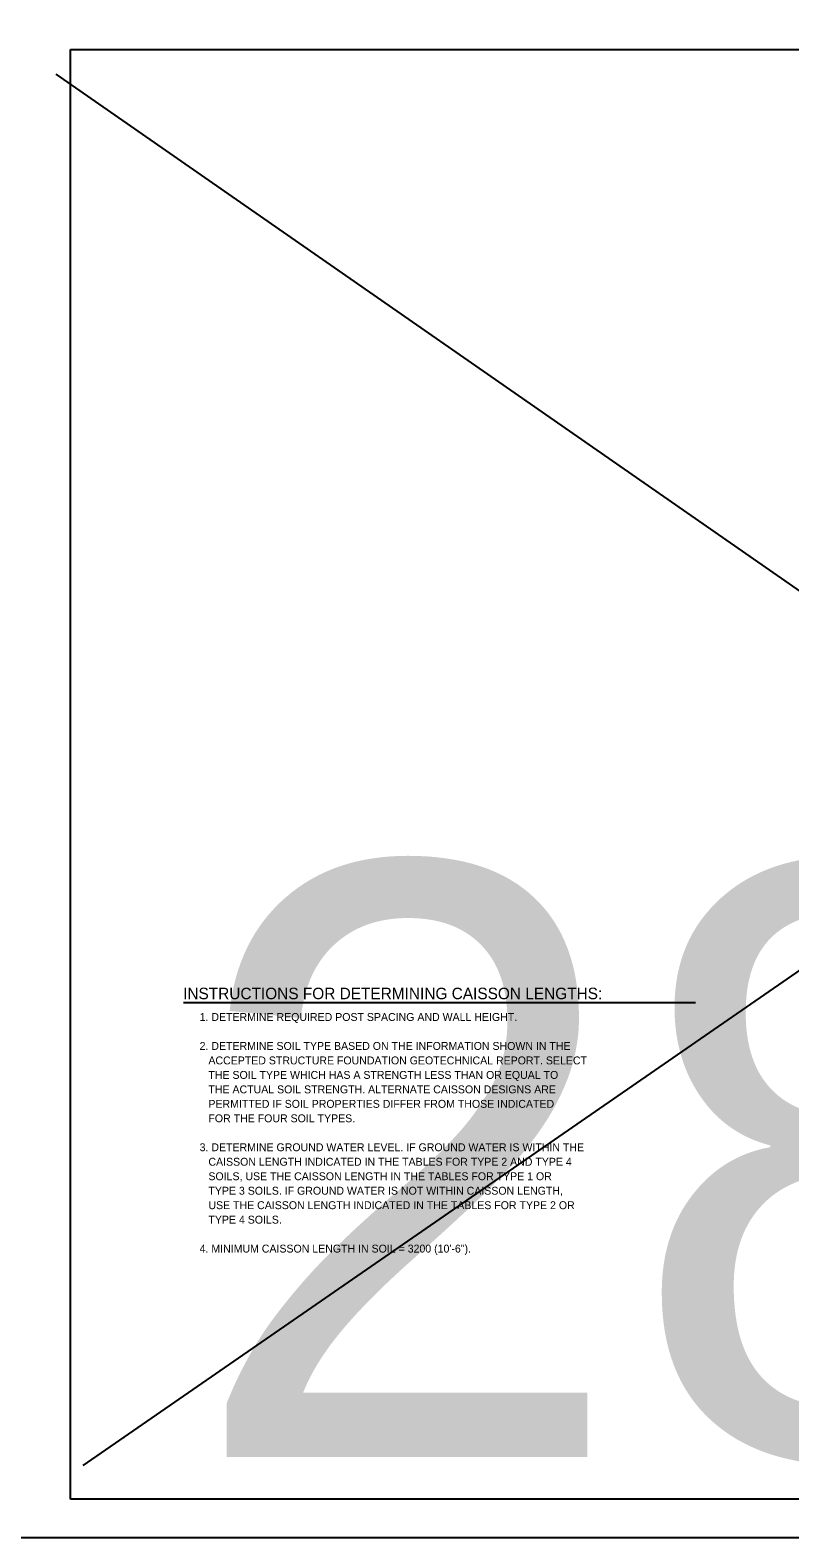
# Model space of a CAD drawing. Extents: x 3351 to 8430, y -3586 to 1457.
# Drawn here: x 4627 to 4922, y -3586 to -3000 of the extents above; entities that cross this region are included whole.
import ezdxf

# ---------------------------------------------------------------- set-up
doc = ezdxf.new("R2010")
doc.units = 0
for name, color, linetype in [('1', 7, 'Continuous'), ('2', 7, 'Continuous'), ('PLT-BNDY', 7, 'Continuous')]:
    doc.layers.add(name, color=color, linetype=linetype)

msp = doc.modelspace()

# ---------------------------------------------------------------- linework, layer by layer
at = {"layer": '1'}
for p, q in [((4636.65, -3016.93), (5425.08, -3565.42)), ((4647.23, -3558.13), (5432.26, -3015.32)), ((4686.28, -3378), (4885.36, -3378))]:
    msp.add_line(p, q, dxfattribs=at)
at = {"layer": '2'}
for p, q in [((4642.34, -3571.31), (4642.34, -3007.31)), ((4642.34, -3007.31), (5428.34, -3007.31)), ((5428.34, -3571.31), (4642.34, -3571.31))]:
    msp.add_line(p, q, dxfattribs=at)
at = {"layer": 'PLT-BNDY'}
msp.add_lwpolyline([(4602.34, -2992.31), (5443.34, -2992.31), (5443.34, -3586.31), (4602.34, -3586.31)], close=True, dxfattribs=at)

# ---------------------------------------------------------------- texts
at = {"layer": '1'}
for s, height, p in [('28', 230.4, (4687.49, -3554.83)), ('INSTRUCTIONS FOR DETERMINING CAISSON LENGTHS:', 4.4774, (4686.09, -3376.78)), ('1. DETERMINE REQUIRED POST SPACING AND WALL HEIGHT.', 3.072, (4692.51, -3385.23)), ('2. DETERMINE SOIL TYPE BASED ON THE INFORMATION SHOWN IN THE', 3.072, (4692.51, -3396.49)), ('   ACCEPTED STRUCTURE FOUNDATION GEOTECHNICAL REPORT. SELECT', 3.072, (4692.51, -3402.13)), ('   THE SOIL TYPE WHICH HAS A STRENGTH LESS THAN OR EQUAL TO', 3.072, (4692.51, -3407.76)), ('   THE ACTUAL SOIL STRENGTH. ALTERNATE CAISSON DESIGNS ARE', 3.072, (4692.51, -3413.39)), ('   PERMITTED IF SOIL PROPERTIES DIFFER FROM THOSE INDICATED', 3.072, (4692.51, -3419.02)), ('   FOR THE FOUR SOIL TYPES.', 3.072, (4692.51, -3424.65)), ('3. DETERMINE GROUND WATER LEVEL. IF GROUND WATER IS WITHIN THE', 3.072, (4692.51, -3435.91)), ('   CAISSON LENGTH INDICATED IN THE TABLES FOR TYPE 2 AND TYPE 4', 3.072, (4692.51, -3441.54)), ('   SOILS, USE THE CAISSON LENGTH IN THE TABLES FOR TYPE 1 OR', 3.072, (4692.51, -3447.18)), ('   TYPE 3 SOILS. IF GROUND WATER IS NOT WITHIN CAISSON LENGTH,', 3.072, (4692.51, -3452.81)), ('   USE THE CAISSON LENGTH INDICATED IN THE TABLES FOR TYPE 2 OR', 3.072, (4692.51, -3458.44)), ('   TYPE 4 SOILS.', 3.072, (4692.51, -3464.07)), ('4. MINIMUM CAISSON LENGTH IN SOIL = 3200 (10\'-6").', 3.072, (4692.51, -3475.33))]:
    msp.add_text(s, height=height, dxfattribs=at).set_placement(p)

doc.saveas('drawing.dxf')
